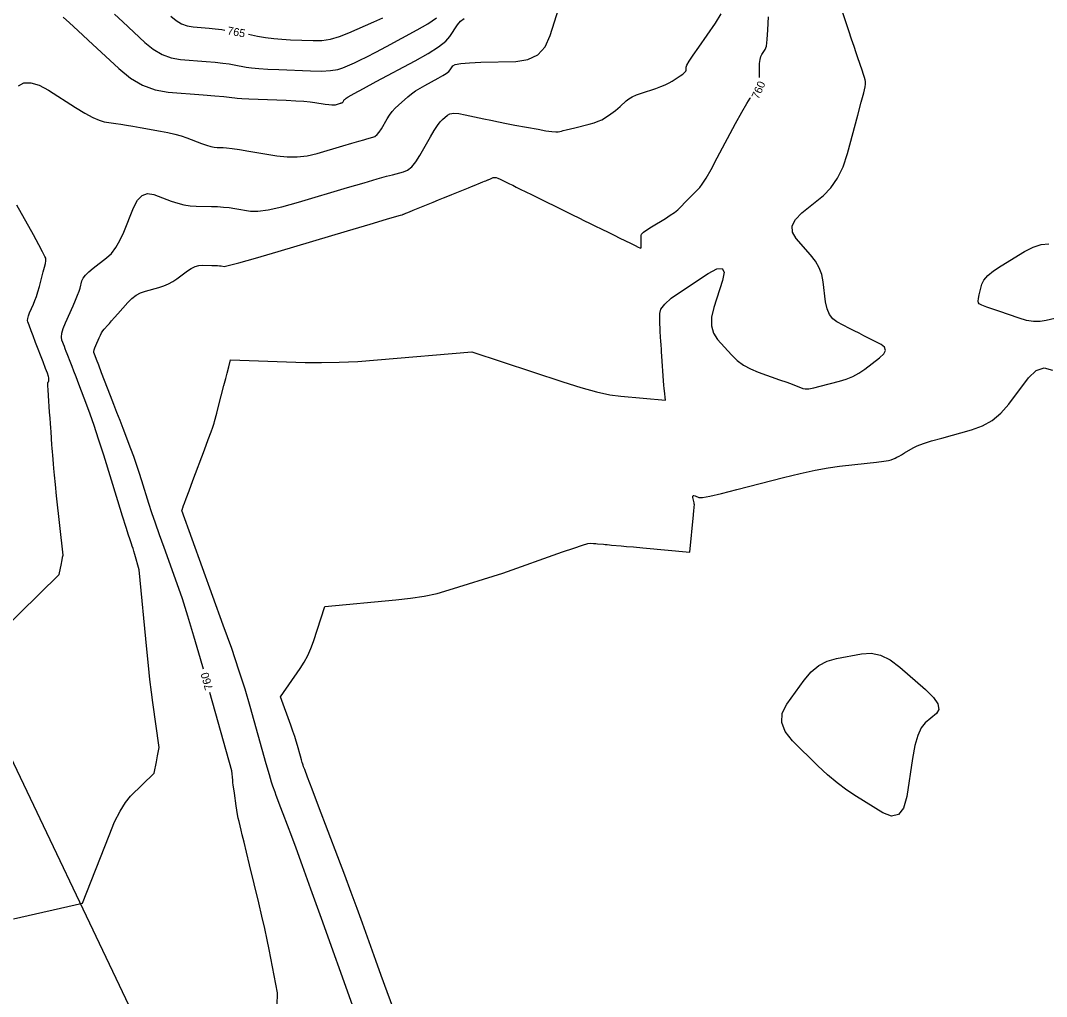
# Model space of a CAD drawing. Extents: x 2082232 to 2083549, y 592624 to 593832.
# Drawn here: x 2082749.8 to 2082839.5, y 593477.6 to 593563 of the extents above; entities that cross this region are included whole.
import ezdxf

# ---------------------------------------------------------------- set-up
doc = ezdxf.new("R2010")
doc.units = 0
for name, color, linetype in [('DT_X_Contour_Major', 7, 'Continuous'), ('DT_X_Contour_Minor', 7, 'Continuous'), ('GE_X_CL_5', 7, 'Continuous')]:
    doc.layers.add(name, color=color, linetype=linetype)

msp = doc.modelspace()

# ---------------------------------------------------------------- linework, layer by layer
at = {"layer": 'DT_X_Contour_Major'}
for points in [[(2082762.935, 593563.339), (2082763.394, 593562.965), (2082763.871, 593562.686), (2082764.366, 593562.502), (2082764.879, 593562.413), (2082766.269, 593562.302), (2082766.811, 593562.249), (2082767.394, 593562.173), (2082767.635, 593562.135)], [(2082769.701, 593561.76), (2082770.515, 593561.604), (2082771.209, 593561.486), (2082771.917, 593561.393), (2082772.64, 593561.325), (2082773.378, 593561.284), (2082775.364, 593561.208), (2082776.117, 593561.229), (2082776.889, 593561.348), (2082777.679, 593561.566), (2082778.487, 593561.882), (2082780.667, 593562.856), (2082781.454, 593563.215)], [(2082814.396, 593557.978), (2082814.391, 593558.822), (2082814.402, 593559.221), (2082814.442, 593559.551), (2082814.509, 593559.812), (2082814.605, 593560.003), (2082814.897, 593560.42), (2082814.996, 593560.717), (2082815.074, 593561.296), (2082815.131, 593562.156), (2082815.167, 593563.297)], [(2082765.768, 593506.237), (2082765.517, 593507.135), (2082764.95, 593509.119), (2082764.421, 593510.876), (2082763.932, 593512.405), (2082763.482, 593513.706), (2082762.333, 593516.871), (2082761.927, 593518.002), (2082761.572, 593519.022), (2082761.267, 593519.929), (2082761.013, 593520.725), (2082760.402, 593522.699), (2082760.169, 593523.43), (2082759.929, 593524.143), (2082759.683, 593524.839), (2082759.429, 593525.516), (2082758.745, 593527.298), (2082758.484, 593527.977), (2082758.214, 593528.678), (2082757.937, 593529.4), (2082757.65, 593530.145), (2082756.876, 593532.159), (2082756.62, 593532.827), (2082756.429, 593533.322), (2082756.306, 593533.642), (2082756.25, 593533.788), (2082756.189, 593533.947), (2082756.182, 593534.03), (2082756.209, 593534.159), (2082756.269, 593534.335), (2082756.362, 593534.557), (2082756.654, 593535.211), (2082756.765, 593535.443), (2082756.876, 593535.645), (2082756.99, 593535.82), (2082757.105, 593535.965), (2082757.413, 593536.316), (2082757.555, 593536.478), (2082757.75, 593536.7), (2082757.998, 593536.983), (2082758.299, 593537.326), (2082759.172, 593538.321), (2082759.514, 593538.663), (2082759.885, 593538.941), (2082760.283, 593539.157), (2082760.711, 593539.309), (2082761.888, 593539.63), (2082762.317, 593539.767), (2082762.722, 593539.939), (2082763.102, 593540.143), (2082763.457, 593540.382), (2082764.372, 593541.063), (2082764.711, 593541.286), (2082765.041, 593541.443), (2082765.362, 593541.537), (2082765.674, 593541.565), (2082766.496, 593541.553), (2082766.778, 593541.548), (2082767.008, 593541.539), (2082767.186, 593541.527), (2082767.312, 593541.512), (2082767.578, 593541.468), (2082767.949, 593541.538), (2082768.862, 593541.779), (2082770.317, 593542.192), (2082772.314, 593542.778), (2082778.362, 593544.567), (2082780.353, 593545.156), (2082781.79, 593545.582), (2082782.673, 593545.845), (2082783.003, 593545.943), (2082783.143, 593545.988), (2082783.195, 593546.005), (2082783.246, 593546.023), (2082783.294, 593546.041), (2082783.341, 593546.06), (2082783.464, 593546.11), (2082783.566, 593546.151), (2082783.78, 593546.238), (2082784.105, 593546.371), (2082784.542, 593546.549), (2082785.855, 593547.084), (2082786.327, 593547.276), (2082786.757, 593547.451), (2082787.145, 593547.61), (2082787.492, 593547.751), (2082788.36, 593548.105), (2082788.672, 593548.232), (2082788.956, 593548.347), (2082789.212, 593548.452), (2082789.44, 593548.545), (2082790.012, 593548.777), (2082790.204, 593548.856), (2082790.353, 593548.917), (2082790.459, 593548.96), (2082790.522, 593548.985), (2082790.63, 593549.029), (2082790.676, 593549.048), (2082790.735, 593549.072), (2082790.805, 593549.101), (2082790.887, 593549.134), (2082791.121, 593549.23), (2082791.225, 593549.248), (2082791.361, 593549.23), (2082791.529, 593549.177), (2082791.729, 593549.089), (2082792.305, 593548.806), (2082792.54, 593548.69), (2082792.814, 593548.555), (2082793.127, 593548.401), (2082793.479, 593548.228), (2082794.467, 593547.742), (2082794.868, 593547.545), (2082795.327, 593547.319), (2082795.845, 593547.064), (2082796.423, 593546.781), (2082798.04, 593545.985), (2082798.61, 593545.704), (2082799.107, 593545.46), (2082799.531, 593545.252), (2082799.882, 593545.079), (2082800.72, 593544.667), (2082801.044, 593544.508), (2082801.388, 593544.338), (2082801.752, 593544.159), (2082802.136, 593543.97), (2082803.187, 593543.454), (2082803.532, 593543.284), (2082803.782, 593543.161), (2082803.935, 593543.086), (2082803.992, 593543.058), (2082804.032, 593543.038), (2082804.032, 593543.049), (2082804.032, 593543.064), (2082804.033, 593543.106), (2082804.033, 593543.173), (2082804.033, 593543.267), (2082804.033, 593543.552), (2082804.033, 593543.657), (2082804.033, 593543.757), (2082804.033, 593543.853), (2082804.033, 593543.944), (2082804.034, 593544.181), (2082804.091, 593544.294), (2082804.263, 593544.454), (2082804.549, 593544.663), (2082804.949, 593544.919), (2082806.17, 593545.666), (2082806.595, 593545.937), (2082806.953, 593546.187), (2082807.245, 593546.418), (2082807.471, 593546.629), (2082807.985, 593547.166), (2082808.175, 593547.363), (2082808.359, 593547.552), (2082808.538, 593547.733), (2082808.711, 593547.906), (2082809.165, 593548.356), (2082809.389, 593548.645), (2082809.721, 593549.174), (2082810.16, 593549.943), (2082810.707, 593550.951), (2082812.309, 593553.962), (2082812.852, 593554.96), (2082813.277, 593555.698), (2082813.586, 593556.175), (2082813.608, 593556.2)], [(2082772.219, 593476.825), (2082772.241, 593477.93), (2082771.52, 593481.717), (2082771.348, 593482.582), (2082771.138, 593483.554), (2082770.893, 593484.634), (2082770.611, 593485.82), (2082769.809, 593489.128), (2082769.538, 593490.248), (2082769.325, 593491.128), (2082769.17, 593491.768), (2082769.073, 593492.168), (2082768.892, 593492.914), (2082768.826, 593493.21), (2082768.761, 593493.538), (2082768.699, 593493.9), (2082768.639, 593494.294), (2082768.483, 593495.387), (2082768.429, 593495.767), (2082768.387, 593496.087), (2082768.355, 593496.347), (2082768.333, 593496.547), (2082768.257, 593497.34), (2082766.334, 593504.214)]]:
    msp.add_lwpolyline(points, dxfattribs=at)
at = {"layer": 'DT_X_Contour_Minor'}
for points in [[(2082749.598, 593557.259), (2082750.086, 593557.511), (2082750.686, 593557.53), (2082751.399, 593557.316), (2082752.225, 593556.868), (2082754.578, 593555.363), (2082755.397, 593554.862), (2082756.092, 593554.488), (2082756.662, 593554.241), (2082757.106, 593554.12), (2082758.125, 593553.968), (2082758.543, 593553.903), (2082759.034, 593553.822), (2082759.597, 593553.726), (2082760.232, 593553.615), (2082762.021, 593553.296), (2082762.668, 593553.169), (2082763.267, 593553.027), (2082763.817, 593552.87), (2082764.319, 593552.698), (2082765.594, 593552.221), (2082766.038, 593552.064), (2082766.414, 593551.951), (2082766.722, 593551.882), (2082766.962, 593551.857), (2082767.512, 593551.849), (2082767.806, 593551.828), (2082768.277, 593551.77), (2082768.924, 593551.675), (2082769.748, 593551.544), (2082772.181, 593551.144), (2082773.086, 593551.044), (2082773.975, 593551.045), (2082774.849, 593551.146), (2082775.707, 593551.347), (2082777.976, 593552.019), (2082778.744, 593552.245), (2082779.349, 593552.421), (2082779.789, 593552.546), (2082780.064, 593552.621), (2082780.58, 593552.753), (2082780.772, 593552.837), (2082780.963, 593552.99), (2082781.151, 593553.213), (2082781.338, 593553.506), (2082781.835, 593554.378), (2082782.036, 593554.698), (2082782.268, 593555.003), (2082782.53, 593555.294), (2082782.822, 593555.571), (2082783.642, 593556.289), (2082783.966, 593556.554), (2082784.323, 593556.81), (2082784.713, 593557.059), (2082785.136, 593557.298), (2082786.308, 593557.926), (2082786.703, 593558.148), (2082787.009, 593558.344), (2082787.226, 593558.514), (2082787.354, 593558.657), (2082787.578, 593559.003), (2082787.795, 593559.12), (2082788.278, 593559.211), (2082789.027, 593559.276), (2082790.042, 593559.315), (2082793.103, 593559.385), (2082794.151, 593559.546), (2082794.999, 593559.978), (2082795.647, 593560.68), (2082796.095, 593561.652), (2082797.024, 593564.605)], [(2082778.814, 593476.859), (2082776.104, 593484.429), (2082775.179, 593487.006), (2082774.438, 593489.059), (2082773.879, 593490.59), (2082773.504, 593491.597), (2082772.748, 593493.585), (2082772.491, 593494.262), (2082772.287, 593494.803), (2082772.135, 593495.207), (2082772.037, 593495.475), (2082771.844, 593496.008), (2082771.731, 593496.359), (2082771.538, 593497.012), (2082771.265, 593497.968), (2082770.911, 593499.225), (2082769.86, 593502.983), (2082769.418, 593504.484), (2082768.879, 593506.17), (2082768.244, 593508.041), (2082767.512, 593510.097), (2082763.875, 593520.122), (2082763.914, 593520.178), (2082763.925, 593520.199), (2082763.939, 593520.234), (2082763.957, 593520.286), (2082763.98, 593520.353), (2082764.045, 593520.554), (2082764.113, 593520.747), (2082764.271, 593521.174), (2082764.517, 593521.836), (2082764.852, 593522.732), (2082765.864, 593525.434), (2082766.198, 593526.329), (2082766.442, 593526.986), (2082766.594, 593527.407), (2082766.657, 593527.59), (2082766.702, 593527.762), (2082766.739, 593527.903), (2082766.933, 593528.644), (2082767.09, 593529.244), (2082767.563, 593531.048), (2082767.722, 593531.656), (2082767.847, 593532.13), (2082767.989, 593532.672), (2082768.155, 593533.305), (2082774.666, 593533.075), (2082776.108, 593533.051), (2082777.644, 593533.078), (2082779.273, 593533.154), (2082780.995, 593533.281), (2082789.252, 593533.991), (2082797.185, 593531.381), (2082798.777, 593530.883), (2082800.154, 593530.505), (2082801.315, 593530.248), (2082802.26, 593530.113), (2082806.168, 593529.762), (2082806.08, 593530.578), (2082806.06, 593530.791), (2082806.036, 593531.081), (2082806.009, 593531.447), (2082805.979, 593531.89), (2082805.893, 593533.175), (2082805.863, 593533.62), (2082805.838, 593533.992), (2082805.817, 593534.292), (2082805.8, 593534.519), (2082805.761, 593535.026), (2082805.747, 593535.198), (2082805.737, 593535.333), (2082805.729, 593535.432), (2082805.725, 593535.494), (2082805.716, 593535.609), (2082805.712, 593535.691), (2082805.706, 593535.851), (2082805.699, 593536.087), (2082805.691, 593536.402), (2082805.666, 593537.343), (2082805.772, 593537.727), (2082806.109, 593538.171), (2082806.677, 593538.676), (2082807.476, 593539.242), (2082809.913, 593540.833), (2082810.676, 593541.243), (2082811.14, 593541.281), (2082811.302, 593540.947), (2082811.164, 593540.24), (2082810.395, 593537.857), (2082810.2, 593537.012), (2082810.191, 593536.265), (2082810.368, 593535.616), (2082810.732, 593535.064), (2082811.951, 593533.721), (2082812.439, 593533.25), (2082812.988, 593532.842), (2082813.598, 593532.498), (2082814.27, 593532.218), (2082816.143, 593531.556), (2082816.774, 593531.331), (2082817.264, 593531.154), (2082817.613, 593531.023), (2082817.82, 593530.94), (2082818.184, 593530.781), (2082818.382, 593530.749), (2082818.701, 593530.772), (2082819.143, 593530.851), (2082819.707, 593530.985), (2082821.375, 593531.416), (2082821.982, 593531.603), (2082822.554, 593531.843), (2082823.091, 593532.134), (2082823.592, 593532.477), (2082824.88, 593533.461), (2082825.252, 593533.81), (2082825.399, 593534.12), (2082825.323, 593534.391), (2082825.022, 593534.623), (2082823.922, 593535.189), (2082823.509, 593535.402), (2082823.096, 593535.615), (2082822.683, 593535.829), (2082822.27, 593536.043), (2082821.167, 593536.616), (2082820.795, 593536.886), (2082820.506, 593537.266), (2082820.301, 593537.756), (2082820.178, 593538.356), (2082819.962, 593540.104), (2082819.832, 593540.744), (2082819.606, 593541.354), (2082819.282, 593541.935), (2082818.862, 593542.485), (2082817.613, 593543.913), (2082817.291, 593544.454), (2082817.264, 593545.005), (2082817.531, 593545.567), (2082818.093, 593546.139), (2082819.982, 593547.679), (2082820.645, 593548.342), (2082821.216, 593549.174), (2082821.696, 593550.176), (2082822.084, 593551.349), (2082822.997, 593554.701), (2082823.296, 593555.813), (2082823.508, 593556.633), (2082823.634, 593557.161), (2082823.674, 593557.398), (2082823.664, 593557.64), (2082823.643, 593557.77), (2082823.589, 593557.977), (2082823.5, 593558.261), (2082823.378, 593558.624), (2082823.006, 593559.693), (2082822.851, 593560.142), (2082822.665, 593560.687), (2082822.448, 593561.328), (2082822.199, 593562.065), (2082821.496, 593564.157)], [(2082749.177, 593484.404), (2082755.191, 593485.767), (2082757.52, 593491.712), (2082758.012, 593492.881), (2082758.491, 593493.839), (2082758.955, 593494.587), (2082759.405, 593495.124), (2082761.475, 593497.141), (2082761.665, 593498.126), (2082761.704, 593498.326), (2082761.769, 593498.663), (2082761.795, 593498.799), (2082761.909, 593499.386), (2082761.346, 593503.323), (2082761.222, 593504.247), (2082761.093, 593505.333), (2082760.959, 593506.579), (2082760.819, 593507.987), (2082760.155, 593514.932), (2082759.777, 593516.284), (2082759.698, 593516.558), (2082759.625, 593516.801), (2082759.558, 593517.012), (2082759.496, 593517.191), (2082759.337, 593517.628), (2082759.227, 593517.959), (2082759.016, 593518.623), (2082758.703, 593519.621), (2082758.29, 593520.952), (2082757.052, 593524.947), (2082756.613, 593526.344), (2082756.224, 593527.539), (2082755.884, 593528.532), (2082755.594, 593529.323), (2082754.887, 593531.164), (2082754.644, 593531.796), (2082754.446, 593532.311), (2082754.292, 593532.709), (2082754.184, 593532.991), (2082753.868, 593533.808), (2082753.783, 593534.027), (2082753.699, 593534.243), (2082753.617, 593534.457), (2082753.398, 593535.023), (2082753.357, 593535.277), (2082753.398, 593535.615), (2082753.52, 593536.037), (2082753.724, 593536.544), (2082754.377, 593538.005), (2082754.598, 593538.514), (2082754.774, 593538.944), (2082754.905, 593539.295), (2082754.989, 593539.568), (2082755.153, 593540.189), (2082755.261, 593540.435), (2082755.462, 593540.705), (2082755.757, 593541.001), (2082756.146, 593541.322), (2082757.306, 593542.211), (2082757.726, 593542.602), (2082758.117, 593543.109), (2082758.478, 593543.73), (2082758.81, 593544.466), (2082759.654, 593546.583), (2082760.003, 593547.251), (2082760.416, 593547.667), (2082760.892, 593547.83), (2082761.432, 593547.742), (2082762.958, 593547.17), (2082763.523, 593546.982), (2082764.073, 593546.845), (2082764.608, 593546.76), (2082765.127, 593546.727), (2082766.493, 593546.708), (2082767.005, 593546.692), (2082767.515, 593546.656), (2082768.023, 593546.602), (2082768.53, 593546.528), (2082769.88, 593546.306), (2082770.523, 593546.292), (2082771.44, 593546.418), (2082772.631, 593546.683), (2082774.095, 593547.088), (2082778.367, 593548.351), (2082779.814, 593548.778), (2082780.951, 593549.109), (2082781.779, 593549.345), (2082782.298, 593549.485), (2082783.269, 593549.733), (2082783.631, 593549.892), (2082783.99, 593550.181), (2082784.345, 593550.6), (2082784.697, 593551.151), (2082785.631, 593552.793), (2082785.959, 593553.35), (2082786.24, 593553.789), (2082786.475, 593554.111), (2082786.664, 593554.315), (2082787.107, 593554.703), (2082787.328, 593554.813), (2082787.66, 593554.854), (2082788.102, 593554.826), (2082788.655, 593554.728), (2082790.277, 593554.375), (2082790.904, 593554.242), (2082791.569, 593554.106), (2082792.271, 593553.968), (2082793.011, 593553.828), (2082795.033, 593553.453), (2082795.711, 593553.333), (2082796.228, 593553.256), (2082796.583, 593553.221), (2082796.777, 593553.228), (2082797.08, 593553.304), (2082797.237, 593553.343), (2082797.484, 593553.405), (2082798.242, 593553.596), (2082799.49, 593553.909), (2082799.926, 593554.029), (2082800.296, 593554.155), (2082800.601, 593554.287), (2082800.841, 593554.424), (2082801.394, 593554.798), (2082801.601, 593554.944), (2082801.805, 593555.102), (2082802.007, 593555.271), (2082802.207, 593555.452), (2082802.738, 593555.95), (2082802.971, 593556.133), (2082803.27, 593556.306), (2082803.637, 593556.472), (2082804.071, 593556.628), (2082805.316, 593557.035), (2082805.758, 593557.189), (2082806.147, 593557.347), (2082806.483, 593557.508), (2082806.768, 593557.674), (2082807.458, 593558.119), (2082807.684, 593558.277), (2082807.846, 593558.415), (2082807.942, 593558.535), (2082807.974, 593558.635), (2082807.973, 593558.876), (2082808.042, 593559.054), (2082808.249, 593559.407), (2082808.596, 593559.935), (2082809.081, 593560.639), (2082810.559, 593562.749), (2082811.046, 593563.544)], [(2082753.507, 593563.252), (2082754.064, 593562.766), (2082754.798, 593562.101), (2082755.708, 593561.257), (2082758.37, 593558.767), (2082759.388, 593557.938), (2082760.446, 593557.32), (2082761.543, 593556.912), (2082762.679, 593556.714), (2082765.761, 593556.467), (2082766.785, 593556.383), (2082767.544, 593556.318), (2082768.037, 593556.272), (2082768.266, 593556.244), (2082768.523, 593556.195), (2082768.722, 593556.175), (2082769.126, 593556.15), (2082769.735, 593556.121), (2082770.55, 593556.088), (2082772.996, 593555.994), (2082773.842, 593555.957), (2082774.544, 593555.914), (2082775.102, 593555.865), (2082775.517, 593555.811), (2082776.433, 593555.661), (2082776.745, 593555.615), (2082776.997, 593555.591), (2082777.189, 593555.588), (2082777.319, 593555.607), (2082777.585, 593555.686), (2082777.675, 593555.712), (2082777.746, 593555.733), (2082777.798, 593555.748), (2082777.83, 593555.756), (2082777.891, 593555.772), (2082777.913, 593555.782), (2082777.936, 593555.8), (2082777.958, 593555.826), (2082777.98, 593555.86), (2082778.038, 593555.963), (2082778.062, 593556), (2082778.089, 593556.036), (2082778.119, 593556.07), (2082778.154, 593556.103), (2082778.25, 593556.187), (2082778.441, 593556.3), (2082778.943, 593556.577), (2082779.756, 593557.017), (2082780.879, 593557.62), (2082784.287, 593559.446), (2082785.436, 593560.093), (2082786.327, 593560.663), (2082786.958, 593561.156), (2082787.332, 593561.572), (2082787.982, 593562.58), (2082788.252, 593562.912), (2082788.572, 593563.152)], [(2082757.994, 593563.522), (2082758.721, 593562.86), (2082760.653, 593561.053), (2082761.391, 593560.452), (2082762.159, 593560.003), (2082762.954, 593559.707), (2082763.779, 593559.564), (2082766.015, 593559.384), (2082766.798, 593559.316), (2082767.469, 593559.246), (2082768.028, 593559.174), (2082768.475, 593559.1), (2082769.519, 593558.9), (2082769.991, 593558.829), (2082770.625, 593558.767), (2082771.42, 593558.714), (2082772.376, 593558.67), (2082775.143, 593558.564), (2082776.098, 593558.551), (2082776.888, 593558.59), (2082777.515, 593558.681), (2082777.976, 593558.824), (2082778.988, 593559.277), (2082779.447, 593559.493), (2082780.064, 593559.803), (2082780.839, 593560.206), (2082781.773, 593560.702), (2082784.475, 593562.149), (2082785.399, 593562.682), (2082786.145, 593563.196)], [(2082747.939, 593509.422), (2082753.165, 593514.515), (2082753.351, 593515.472), (2082753.387, 593515.656), (2082753.414, 593515.796), (2082753.433, 593515.894), (2082753.443, 593515.948), (2082753.461, 593516.037), (2082753.467, 593516.068), (2082753.472, 593516.096), (2082753.481, 593516.14), (2082753.498, 593516.225), (2082752.936, 593521.389), (2082752.828, 593522.394), (2082752.745, 593523.195), (2082752.687, 593523.793), (2082752.653, 593524.188), (2082752.597, 593524.968), (2082752.576, 593525.263), (2082752.554, 593525.562), (2082752.532, 593525.865), (2082752.451, 593526.997), (2082752.426, 593527.337), (2082752.398, 593527.737), (2082752.364, 593528.197), (2082752.327, 593528.718), (2082752.221, 593530.187), (2082752.189, 593530.672), (2082752.17, 593531.023), (2082752.166, 593531.24), (2082752.176, 593531.325), (2082752.221, 593531.373), (2082752.236, 593531.396), (2082752.247, 593531.432), (2082752.253, 593531.479), (2082752.255, 593531.537), (2082752.255, 593531.709), (2082752.224, 593531.845), (2082752.131, 593532.125), (2082751.977, 593532.548), (2082751.761, 593533.114), (2082751.103, 593534.816), (2082750.882, 593535.389), (2082750.712, 593535.829), (2082750.525, 593536.313), (2082750.411, 593536.608), (2082750.39, 593536.74), (2082750.411, 593536.916), (2082750.474, 593537.135), (2082750.58, 593537.399), (2082750.92, 593538.159), (2082751.047, 593538.469), (2082751.174, 593538.828), (2082751.301, 593539.236), (2082751.428, 593539.694), (2082751.767, 593540.979), (2082751.877, 593541.407), (2082751.955, 593541.727), (2082751.999, 593541.939), (2082752.009, 593542.042), (2082751.993, 593542.172), (2082751.921, 593542.337), (2082751.715, 593542.732), (2082751.376, 593543.359), (2082750.904, 593544.216), (2082749.468, 593546.81)], [(2082840.867, 593537.066), (2082839.471, 593536.726), (2082838.929, 593536.643), (2082838.352, 593536.65), (2082837.74, 593536.746), (2082837.091, 593536.931), (2082835.315, 593537.545), (2082834.722, 593537.752), (2082834.276, 593537.911), (2082833.975, 593538.024), (2082833.821, 593538.089), (2082833.605, 593538.199), (2082833.545, 593538.279), (2082833.526, 593538.435), (2082833.548, 593538.669), (2082833.611, 593538.978), (2082833.835, 593539.907), (2082834.004, 593540.27), (2082834.344, 593540.66), (2082834.853, 593541.079), (2082835.533, 593541.526), (2082837.571, 593542.756), (2082838.316, 593543.141), (2082839.023, 593543.372), (2082839.691, 593543.45)], [(2082782.43, 593476.445), (2082781.844, 593478.029), (2082781.317, 593479.47), (2082780.848, 593480.769), (2082779.677, 593484.041), (2082779.213, 593485.323), (2082778.701, 593486.715), (2082778.14, 593488.217), (2082777.53, 593489.829), (2082775.839, 593494.275), (2082775.282, 593495.74), (2082774.879, 593496.801), (2082774.63, 593497.457), (2082774.535, 593497.709), (2082774.487, 593497.841), (2082774.46, 593497.928), (2082774.412, 593498.09), (2082774.344, 593498.327), (2082774.256, 593498.639), (2082773.996, 593499.57), (2082773.886, 593499.943), (2082773.752, 593500.361), (2082773.595, 593500.825), (2082773.414, 593501.334), (2082772.512, 593503.82), (2082774.242, 593506.304), (2082774.592, 593506.851), (2082774.903, 593507.429), (2082775.174, 593508.038), (2082775.405, 593508.677), (2082776.39, 593511.733), (2082782.588, 593512.294), (2082783.876, 593512.439), (2082785.084, 593512.633), (2082786.21, 593512.875), (2082787.256, 593513.167), (2082791.948, 593514.641), (2082797.181, 593516.491), (2082798.174, 593516.836), (2082798.911, 593517.081), (2082799.392, 593517.224), (2082799.616, 593517.266), (2082799.873, 593517.243), (2082799.976, 593517.234), (2082800.092, 593517.223), (2082800.221, 593517.212), (2082800.757, 593517.164), (2082800.912, 593517.15), (2082801.081, 593517.135), (2082801.265, 593517.118), (2082801.463, 593517.1), (2082802.3, 593517.025), (2082802.759, 593516.984), (2082803.387, 593516.928), (2082804.185, 593516.856), (2082808.303, 593516.487), (2082808.621, 593519.732), (2082808.658, 593520.112), (2082808.682, 593520.356), (2082808.693, 593520.464), (2082808.703, 593520.571), (2082808.703, 593520.623), (2082808.694, 593520.697), (2082808.676, 593520.794), (2082808.649, 593520.913), (2082808.565, 593521.261), (2082808.554, 593521.368), (2082808.582, 593521.429), (2082808.65, 593521.443), (2082808.757, 593521.411), (2082809.096, 593521.263), (2082809.398, 593521.264), (2082810.052, 593521.378), (2082811.058, 593521.604), (2082812.415, 593521.944), (2082816.501, 593523.001), (2082817.956, 593523.36), (2082819.255, 593523.645), (2082820.4, 593523.854), (2082821.389, 593523.989), (2082823.821, 593524.248), (2082824.635, 593524.341), (2082825.255, 593524.423), (2082825.68, 593524.494), (2082825.91, 593524.556), (2082826.263, 593524.706), (2082826.414, 593524.776), (2082826.601, 593524.873), (2082826.824, 593524.998), (2082827.084, 593525.15), (2082827.825, 593525.592), (2082828.19, 593525.771), (2082828.731, 593525.975), (2082829.446, 593526.204), (2082830.336, 593526.458), (2082832.944, 593527.17), (2082833.88, 593527.511), (2082834.733, 593528), (2082835.502, 593528.639), (2082836.188, 593529.425), (2082837.906, 593531.721), (2082838.57, 593532.369), (2082839.276, 593532.59), (2082840.023, 593532.385)], [(2082822.876, 593495.105), (2082822.02, 593495.67), (2082821.172, 593496.307), (2082820.332, 593497.016), (2082819.499, 593497.796), (2082817.29, 593499.972), (2082816.637, 593500.785), (2082816.334, 593501.592), (2082816.382, 593502.392), (2082816.78, 593503.186), (2082818.309, 593505.294), (2082818.915, 593506.005), (2082819.583, 593506.557), (2082820.316, 593506.95), (2082821.112, 593507.183), (2082823.32, 593507.593), (2082824.15, 593507.635), (2082824.984, 593507.455), (2082825.822, 593507.051), (2082826.664, 593506.426), (2082828.914, 593504.46), (2082829.606, 593503.777), (2082829.995, 593503.2), (2082830.081, 593502.73), (2082829.864, 593502.367), (2082828.88, 593501.541), (2082828.534, 593501.115), (2082828.233, 593500.455), (2082827.977, 593499.562), (2082827.766, 593498.436), (2082827.266, 593495.121), (2082826.994, 593494.1), (2082826.554, 593493.521), (2082825.946, 593493.386), (2082825.17, 593493.694), (2082822.876, 593495.105)]]:
    msp.add_lwpolyline(points, dxfattribs=at)
at = {"layer": 'GE_X_CL_5'}
msp.add_line((2082958.182, 593060.216), (2082728.488, 593541.346), dxfattribs=at)

# ---------------------------------------------------------------- texts
at = {"layer": 'DT_X_Contour_Major'}
for s, rotation, p in [('765', 349.70591, (2082767.823, 593561.756)), ('760', 66.11114, (2082814.306, 593556.037)), ('760', 105.62835, (2082766.611, 593504.524))]:
    msp.add_text(s, height=0.7, rotation=rotation, dxfattribs=at).set_placement(p)

doc.saveas('drawing.dxf')
